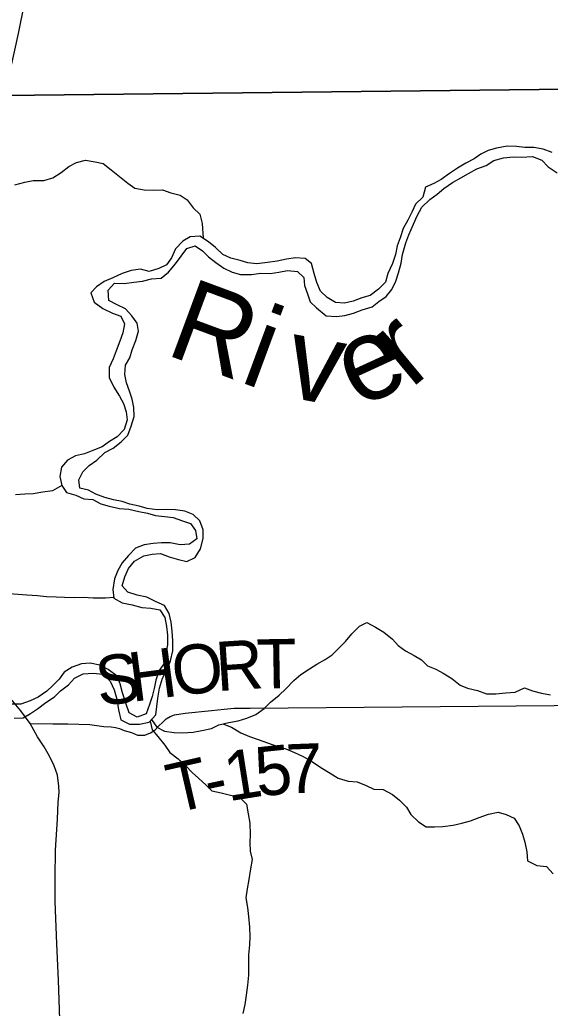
# Model space of a CAD drawing. Extents: x 1857828 to 2277390, y 930619 to 1324581.
# Drawn here: x 2079218 to 2082450, y 1160303 to 1166330 of the extents above; entities that cross this region are included whole.
import ezdxf

# ---------------------------------------------------------------- set-up
doc = ezdxf.new("R2010")
doc.units = 0
for name, color, linetype in [('GM_X_County_Road', 7, 'Continuous'), ('GM_X_Major_River', 7, 'Continuous'), ('GM_X_Major_River_Text', 7, 'Continuous'), ('GM_X_Minor_River', 7, 'Continuous'), ('GM_X_Township', 7, 'Continuous'), ('GM_X_Township_Road', 7, 'Continuous'), ('GM_X_Township_Road_Text', 7, 'Continuous')]:
    doc.layers.add(name, color=color, linetype=linetype)

msp = doc.modelspace()

# ---------------------------------------------------------------- linework, layer by layer
at = {"layer": 'GM_X_County_Road'}
for points in [[(2079125.8, 1165868.9), (2079210.6, 1166245.7), (2079245.9, 1166426.1), (2079293.8, 1166686.7), (2079325.1, 1166855.1), (2079358.7, 1167083.8), (2079402.6, 1167340.4), (2079446.6, 1167615.2), (2079521.6, 1168032.2), (2079540.4, 1168136.5), (2079569.3, 1168260.8), (2079633.6, 1168565.5), (2079660.4, 1168679.7), (2079770.2, 1169178.9), (2080661.9, 1173357), (2080808.6, 1174044.3)], [(2079468.1, 1160054.6), (2079452.7, 1160474.3), (2079444.1, 1160695.2), (2079433.7, 1160954.2), (2079432.6, 1161100.7), (2079435.7, 1161267.3), (2079447, 1161455.9), (2079451.6, 1161560.3), (2079458, 1161618.4), (2079456.3, 1161656.6), (2079446.7, 1161724.9), (2079426.9, 1161781.3), (2079399.2, 1161839.7), (2079365.4, 1161896.2), (2079325.6, 1161958.7), (2079279.9, 1162039.3), (2079224.2, 1162116), (2079162.3, 1162190.8)]]:
    msp.add_lwpolyline(points, dxfattribs=at)
at = {"layer": 'GM_X_Major_River'}
for points in [[(2082463.1, 1165520.1), (2082406.8, 1165540.4), (2082350.5, 1165550.7), (2082296.2, 1165551), (2082243.9, 1165557.2), (2082187.5, 1165559.5), (2082123.1, 1165547.7), (2082072.8, 1165533.9), (2082028.5, 1165510), (2081986.1, 1165482), (2081935.7, 1165456.1), (2081885.3, 1165426.2), (2081837, 1165392.3), (2081786.5, 1165356.3), (2081740.2, 1165332.4), (2081689.8, 1165308.6), (2081673.6, 1165248.3), (2081629.2, 1165206.4), (2081608.9, 1165160.2), (2081582.6, 1165108.1)], [(2079577.9, 1163526), (2079602.2, 1163574.1), (2079640.5, 1163612.1), (2079686.9, 1163644), (2079735.3, 1163692), (2079787.7, 1163717.9), (2079836.1, 1163755.8), (2079876.5, 1163797.8), (2079896.8, 1163852), (2079915, 1163910.2), (2079913.2, 1163966.4), (2079903.3, 1164016.7), (2079885.3, 1164065), (2079867.4, 1164117.3), (2079857.5, 1164167.6), (2079861.7, 1164223.8), (2079888, 1164267.9), (2079902.2, 1164318), (2079924.5, 1164374.2), (2079940.8, 1164430.4), (2079932.9, 1164480.6), (2079900.8, 1164524.9), (2079862.7, 1164567.3), (2079810.5, 1164591.6), (2079760.3, 1164618), (2079756.5, 1164682.3), (2079794.8, 1164724.3), (2079853.2, 1164722), (2079913.5, 1164729.8), (2079965.9, 1164735.6), (2080020.2, 1164751.4), (2080078.6, 1164755.2), (2080123, 1164791.2), (2080167.4, 1164841.2), (2080201.7, 1164889.2), (2080236.1, 1164935.3), (2080286.4, 1164951.1), (2080330.6, 1164920.8), (2080368.7, 1164884.5), (2080412.9, 1164850.1), (2080461, 1164815.8), (2080511.3, 1164791.4), (2080563.5, 1164777.1), (2080629.9, 1164776.8), (2080686.3, 1164784.6), (2080744.6, 1164782.4), (2080797, 1164790.2), (2080849.3, 1164802), (2080909.6, 1164795.7), (2080947.8, 1164759.4), (2080953.6, 1164709.1), (2080971.6, 1164658.8), (2080987.5, 1164610.5), (2081025.6, 1164574.2), (2081085.9, 1164525.7), (2081148.2, 1164521.4), (2081198.5, 1164527.2), (2081250.9, 1164541.1), (2081305.3, 1164560.9), (2081365.7, 1164580.7), (2081406, 1164612.7), (2081450.4, 1164642.6), (2081484.7, 1164684.7), (2081509, 1164736.8), (2081525.3, 1164786.9), (2081541.5, 1164845.1), (2081549.7, 1164899.3), (2081570.1, 1164969.6), (2081588.3, 1165019.7), (2081616.7, 1165083.9), (2081639, 1165134), (2081667.3, 1165188.1), (2081715.8, 1165234.1), (2081762.1, 1165266), (2081802.5, 1165302), (2081854.9, 1165337.9), (2081905.3, 1165365.9), (2081951.6, 1165391.8), (2082004, 1165421.7), (2082060.4, 1165441.5), (2082106.8, 1165471.4), (2082165.2, 1165487.2), (2082223.6, 1165495), (2082275.9, 1165492.8), (2082342.3, 1165496.5), (2082398.5, 1165474.2), (2082438.6, 1165433.8), (2082492.9, 1165397.4)], [(2081582.6, 1165108.1), (2081554.3, 1165058), (2081536, 1164999.8), (2081517.7, 1164951.7), (2081507.5, 1164899.5), (2081489.2, 1164843.4), (2081460.9, 1164783.2), (2081446.6, 1164731), (2081404.2, 1164687), (2081353.8, 1164649.1), (2081301.5, 1164635.3), (2081249.1, 1164613.4), (2081196.7, 1164601.6), (2081142.4, 1164605.8), (2081090.2, 1164636.2), (2081050.1, 1164674.6), (2081028.1, 1164728.9), (2081012.2, 1164783.2), (2080996.3, 1164843.5), (2080956.2, 1164873.8), (2080897.8, 1164878.1), (2080843.5, 1164870.3), (2080787.1, 1164858.5), (2080726.7, 1164850.8), (2080662.3, 1164841), (2080608, 1164847.3), (2080559.8, 1164861.5), (2080503.5, 1164875.9), (2080455.3, 1164898.2), (2080411.1, 1164940.6), (2080367, 1164976.9), (2080314.8, 1165011.3), (2080256.4, 1165007.5), (2080212.1, 1164979.6), (2080165.7, 1164933.6), (2080141.3, 1164879.5), (2080111, 1164835.4), (2080064.7, 1164813.5), (2080006.3, 1164795.7), (2079954, 1164810), (2079895.7, 1164802.2), (2079841.3, 1164782.4), (2079784.9, 1164756.5), (2079732.5, 1164734.6), (2079686.1, 1164702.7), (2079649.8, 1164664.7), (2079671.7, 1164608.3), (2079723.9, 1164569.9), (2079782.2, 1164541.6), (2079834.4, 1164523.2), (2079856.4, 1164476.9), (2079846.2, 1164420.7), (2079827.9, 1164370.6), (2079805.6, 1164312.4), (2079787.4, 1164262.3), (2079763.1, 1164210.2), (2079762.9, 1164147.9), (2079790.9, 1164089.5), (2079824.9, 1164035.1), (2079848.9, 1163990.8), (2079866.9, 1163940.5), (2079872.7, 1163890.3), (2079854.4, 1163832.1), (2079810.1, 1163788.1), (2079763.7, 1163758.2), (2079719.3, 1163726.2), (2079662.9, 1163704.4), (2079612.6, 1163684.5), (2079556.2, 1163670.7), (2079507.8, 1163644.8), (2079471.5, 1163602.8), (2079461.3, 1163544.6), (2079473.2, 1163490.3)], [(2079473.2, 1163490.3), (2079502.6, 1163448.4), (2079559, 1163430.6), (2079607.4, 1163408.6), (2079661.8, 1163404.8), (2079712.2, 1163378.9), (2079762.6, 1163365), (2079825, 1163351.2), (2079881.4, 1163345.3), (2079943.8, 1163331.5), (2079996.2, 1163321.6), (2080044.5, 1163307.8), (2080098.9, 1163301.9), (2080153.2, 1163296.1), (2080209.7, 1163274.2), (2080258.1, 1163258.3), (2080288.4, 1163216.2), (2080296.7, 1163166.1), (2080252.7, 1163131.8), (2080194.3, 1163129.5), (2080133.9, 1163141.4), (2080081.6, 1163141.2), (2080031.3, 1163137), (2079975, 1163128.8), (2079922.8, 1163108.5), (2079880.8, 1163064.1), (2079840.8, 1163019.8), (2079814.9, 1162971.5), (2079795, 1162921.2), (2079785.3, 1162856.9), (2079791.6, 1162802.7), (2079842, 1162774.8), (2079902.4, 1162762.9), (2079960.9, 1162747.1), (2080017.2, 1162743.3), (2080071.6, 1162733.4), (2080102, 1162685.3), (2080112.3, 1162631.1), (2080118.6, 1162578.9), (2080116.9, 1162518.7), (2080105.2, 1162458.4), (2080095.4, 1162404.1), (2080065.4, 1162359.8), (2080047.6, 1162303.5), (2080035.8, 1162253.3), (2080024, 1162203), (2080008.1, 1162154.8), (2079988.3, 1162098.4), (2079932, 1162078.2), (2079883.6, 1162104.1), (2079863.2, 1162164.3), (2079842.8, 1162226.5), (2079828.4, 1162280.6), (2079810.1, 1162328.8), (2079755.5, 1162368.8), (2079705.1, 1162394.7), (2079646.7, 1162406.5), (2079594.4, 1162402.3), (2079536.2, 1162382), (2079488, 1162351.7), (2079458.1, 1162309.4), (2079420, 1162271.1), (2079382, 1162236.9), (2079329.9, 1162200.5), (2079281.7, 1162178.3), (2079223.4, 1162158), (2079169.1, 1162157.8)], [(2079183.6, 1162071.5), (2079238, 1162073.7), (2079282.1, 1162099.9), (2079326.2, 1162128.2), (2079376.3, 1162166.6), (2079428.4, 1162202.9), (2079466.5, 1162239.2), (2079514.6, 1162275.5), (2079550.6, 1162315.8), (2079604.8, 1162342.1), (2079665.1, 1162346.3), (2079723.5, 1162340.5), (2079768, 1162298.5), (2079792.4, 1162244.4), (2079808.8, 1162188.2), (2079819.2, 1162121.9), (2079833.5, 1162061.7), (2079886, 1162035.8), (2079946.3, 1162036), (2080006.6, 1162048.3), (2080046.7, 1162092.6), (2080052.4, 1162142.9), (2080058.2, 1162193.1), (2080070, 1162255.4), (2080087.8, 1162315.7), (2080115.7, 1162366), (2080135.5, 1162422.3), (2080151.3, 1162482.6), (2080151, 1162542.9), (2080146.7, 1162603.1), (2080140.4, 1162657.3), (2080128, 1162709.5), (2080099.6, 1162759.6), (2080049.2, 1162781.6), (2079992.7, 1162809.5), (2079932.3, 1162821.3), (2079875.9, 1162839.2), (2079841.5, 1162879.2), (2079857.3, 1162933.5), (2079879.2, 1162983.8), (2079917.2, 1163030.1), (2079973.3, 1163062.5), (2080023.6, 1163072.7), (2080075.9, 1163074.9), (2080128.3, 1163055), (2080184.7, 1163039.1), (2080235.1, 1163027.2), (2080287.3, 1163051.5), (2080319.2, 1163103.9), (2080335, 1163168.2), (2080334.7, 1163220.4), (2080314.3, 1163274.6), (2080273.9, 1163314.6), (2080223.5, 1163334.5), (2080167.1, 1163342.3), (2080112.8, 1163344.2), (2080054.4, 1163341.9), (2079994, 1163349.8), (2079945.7, 1163363.7), (2079889.3, 1163377.5), (2079840.9, 1163393.4), (2079788.5, 1163403.3), (2079736.2, 1163417.1), (2079681.7, 1163437), (2079637.4, 1163461), (2079583, 1163474.8), (2079577.9, 1163526)]]:
    msp.add_lwpolyline(points, dxfattribs=at)
at = {"layer": 'GM_X_Minor_River'}
for points in [[(2079187.1, 1165323.7), (2079247.5, 1165339.5), (2079299.8, 1165349.3), (2079364.2, 1165351), (2079418.6, 1165366.8), (2079469, 1165398.8), (2079517.4, 1165434.7), (2079563.7, 1165460.6), (2079618.1, 1165474.4), (2079676.4, 1165464.1), (2079726.7, 1165453.9), (2079774.8, 1165415.5), (2079835, 1165367), (2079875.2, 1165334.7), (2079919.3, 1165302.3), (2079975.6, 1165294.1), (2080032, 1165291.8), (2080088.3, 1165293.6), (2080138.5, 1165275.2), (2080194.8, 1165260.9), (2080237, 1165232.6), (2080275.1, 1165184.2), (2080315.2, 1165143.9), (2080329.1, 1165087.6), (2080335.5, 1164997.7)], [(2079473.2, 1163490.3), (2079416.1, 1163458.2), (2079357.8, 1163449.9), (2079299.5, 1163439.7), (2079249.2, 1163437.5), (2079190.9, 1163433.2)], [(2079791, 1162807.6), (2079739.3, 1162804.5), (2079664.8, 1162804.3), (2079604.4, 1162808.1), (2079548.1, 1162805.9), (2079489.8, 1162807.7), (2079439.5, 1162809.5), (2079381.1, 1162811.3), (2079324.7, 1162817.1), (2079260.3, 1162820.9), (2079208, 1162826.7), (2079151.6, 1162830.6), (2079093.4, 1162816.3), (2079043.2, 1162796), (2078988.9, 1162785.8), (2078936.7, 1162763.5), (2078882.5, 1162745.2), (2078822.2, 1162722.9)], [(2080020.2, 1162063.3), (2080053.1, 1162016.3), (2080099.5, 1161992.4), (2080157.9, 1161984.6), (2080210.2, 1161982.8), (2080274.5, 1161987), (2080326.8, 1161997.2), (2080385.1, 1162009.5), (2080431.2, 1162031.8), (2080491.5, 1162046), (2080547.8, 1162056.3), (2080602, 1162072.5), (2080656.3, 1162094.8), (2080706.4, 1162131.1), (2080746.4, 1162169.4), (2080798.5, 1162211.8), (2080838.6, 1162250.1), (2080888.6, 1162302.5), (2080930.7, 1162338.8), (2080982.8, 1162373.1), (2081028.9, 1162401.4), (2081079.1, 1162429.7), (2081121.2, 1162458), (2081161.2, 1162498.3), (2081203.3, 1162538.6), (2081241.2, 1162587), (2081287.3, 1162633.3), (2081333.5, 1162655.6), (2081385.9, 1162627.7), (2081436.4, 1162595.7), (2081488.9, 1162553.7), (2081523.3, 1162515.7), (2081567.7, 1162481.7), (2081622.2, 1162453.8), (2081666.6, 1162427.8), (2081703, 1162391.8), (2081753.4, 1162369.9), (2081797.7, 1162345.9), (2081850.2, 1162314), (2081900.7, 1162274), (2081947.1, 1162254.1), (2082007.5, 1162240.2), (2082061.9, 1162220.3), (2082118.3, 1162220.6), (2082180.6, 1162226.8), (2082236.9, 1162231), (2082293.1, 1162257.3), (2082341.5, 1162239.4), (2082397.9, 1162223.6), (2082452.3, 1162213.7)], [(2080011.4, 1162053.5), (2080025, 1162000.2), (2080059.4, 1161960.1), (2080101.9, 1161908.1), (2080132.3, 1161862), (2080182.8, 1161824), (2080229.3, 1161782), (2080267.7, 1161739.9), (2080306.1, 1161705.9), (2080352.6, 1161663.9), (2080389, 1161627.9), (2080445.4, 1161616), (2080501.8, 1161602.2), (2080554.2, 1161592.3), (2080598.6, 1161548.3), (2080609, 1161488.1), (2080619.4, 1161431.9), (2080621.7, 1161363.6), (2080620, 1161313.4), (2080622.2, 1161261.2), (2080634.6, 1161211), (2080622.8, 1161152.7), (2080613, 1161088.4), (2080603.3, 1161032.1), (2080595.5, 1160975.9), (2080605.9, 1160917.6), (2080612.2, 1160863.4), (2080618.5, 1160797.2), (2080618.8, 1160740.9), (2080617.1, 1160690.7), (2080611.3, 1160628.4), (2080611.6, 1160572.2), (2080612, 1160505.9), (2080606.2, 1160443.6), (2080596.5, 1160383.4), (2080588.7, 1160327.1), (2080576.9, 1160270.8)], [(2080456, 1162037.6), (2080507.8, 1162018), (2080564.3, 1161982), (2080616.7, 1161960.1), (2080671.1, 1161942.2), (2080727.5, 1161922.3), (2080790, 1161898.5), (2080838.4, 1161884.6), (2080892.8, 1161862.7), (2080945.2, 1161838.8), (2081001.7, 1161804.8), (2081052.2, 1161770.8), (2081108.7, 1161736.9), (2081157.2, 1161707), (2081219.6, 1161687.1), (2081274, 1161683.3), (2081328.4, 1161661.4), (2081374.8, 1161639.4), (2081433.1, 1161637.6), (2081489.6, 1161605.7), (2081532.1, 1161571.7), (2081574.5, 1161529.7), (2081600.9, 1161483.6), (2081647.4, 1161439.6), (2081693.8, 1161409.6), (2081746.1, 1161409.8), (2081796.4, 1161412), (2081858.8, 1161420.2), (2081911, 1161432.5), (2081965.2, 1161446.7), (2082017.4, 1161467), (2082073.7, 1161487.3), (2082134, 1161499.6), (2082182.3, 1161483.7), (2082230.7, 1161461.7), (2082261.1, 1161415.6), (2082281.5, 1161365.5), (2082295.9, 1161315.3), (2082308.2, 1161257.1), (2082312.5, 1161202.9), (2082369, 1161173), (2082427.4, 1161167.2), (2082467.8, 1161123.1)]]:
    msp.add_lwpolyline(points, dxfattribs=at)
at = {"layer": 'GM_X_Township'}
msp.add_lwpolyline([(2086535.7, 1189395.6), (2086427.3, 1179814), (2086327.1, 1174394.5), (2086129.9, 1165947.8), (2084192.6, 1165926), (2079125.8, 1165868.9), (2072992.7, 1165838.3), (2067700.4, 1165827.1), (2062587.4, 1165820.8), (2059723, 1165821.7), (2059891.2, 1179592.7), (2060010.5, 1189354.8)], dxfattribs=at)
msp.add_lwpolyline([(2059427, 1142930.1), (2059473.8, 1146652.1), (2059504.7, 1149211.4), (2059567.5, 1154416.5), (2059668.2, 1161839.2), (2059672.5, 1162156.1), (2059723, 1165821.7), (2062587.4, 1165820.8), (2067700.4, 1165827.1), (2072992.7, 1165838.3), (2079125.8, 1165868.9), (2084192.6, 1165926), (2086129.9, 1165947.8), (2086086.7, 1161432.2), (2086019, 1154363.1), (2086009.8, 1153403.4), (2085923.4, 1149180.7), (2085903.9, 1148231.1), (2085902.7, 1148166.4), (2085793.3, 1142829), (2081417, 1142845.8), (2072418.8, 1142880.3), (2061929.5, 1142920.5)], close=True, dxfattribs=at)
at = {"layer": 'GM_X_Township_Road'}
msp.add_lwpolyline([(2079279.9, 1162039.3), (2079418.6, 1162038.3), (2079511, 1162037.6), (2079643.6, 1162032.6), (2079729.9, 1162021.9), (2079774.1, 1162019.6), (2079800.2, 1162015.4), (2079826.3, 1162009.1), (2079854.3, 1161996.9), (2079898.5, 1161984.5), (2079934.5, 1161968.2), (2079958.6, 1161968), (2079980.7, 1161967.8), (2080015, 1161981.6), (2080041.2, 1161999.5), (2080063.5, 1162023.4), (2080089.7, 1162047.3), (2080110, 1162067.2), (2080134.2, 1162081.1), (2080160.4, 1162093), (2080224.7, 1162102.5), (2080385.6, 1162119.4), (2080464, 1162126.8), (2080524.3, 1162132.4), (2080620.8, 1162133.6), (2083631.7, 1162159)], dxfattribs=at)

# ---------------------------------------------------------------- texts
at = {"layer": 'GM_X_Major_River_Text'}
for s, height, rotation, p in [('Ri', 500.23, 339.68458, (2080095.1, 1164293.3)), ('r', 500.2, 39.67985, (2081599.1, 1164075.7)), ('e', 500.2, 24.68006, (2081275.9, 1163959.2)), ('v', 500.2, 349.68343, (2080817.6, 1164035.4))]:
    msp.add_text(s, height=height, rotation=rotation, dxfattribs=at).set_placement(p)
at = {"layer": 'GM_X_Township_Road_Text'}
for s, rotation, p in [('O', 6.91265, (2080162.6, 1162204.9)), ('R', 3.74164, (2080420.3, 1162236.2)), ('T', 0.99862, (2080662.4, 1162252.2)), ('S', 7.44267, (2079700.9, 1162144.6)), ('H', 7.43769, (2079901.6, 1162170.8)), ('7', 2.2226, (2080845.5, 1161612)), ('1', 8.99264, (2080488.5, 1161564.7)), ('5', 6.01663, (2080667, 1161593.1)), ('T', 12.98434, (2080154.7, 1161490.1)), ('-', 11.81669, (2080371.8, 1161540.2))]:
    msp.add_text(s, height=300, rotation=rotation, dxfattribs=at).set_placement(p)

doc.saveas('drawing.dxf')
